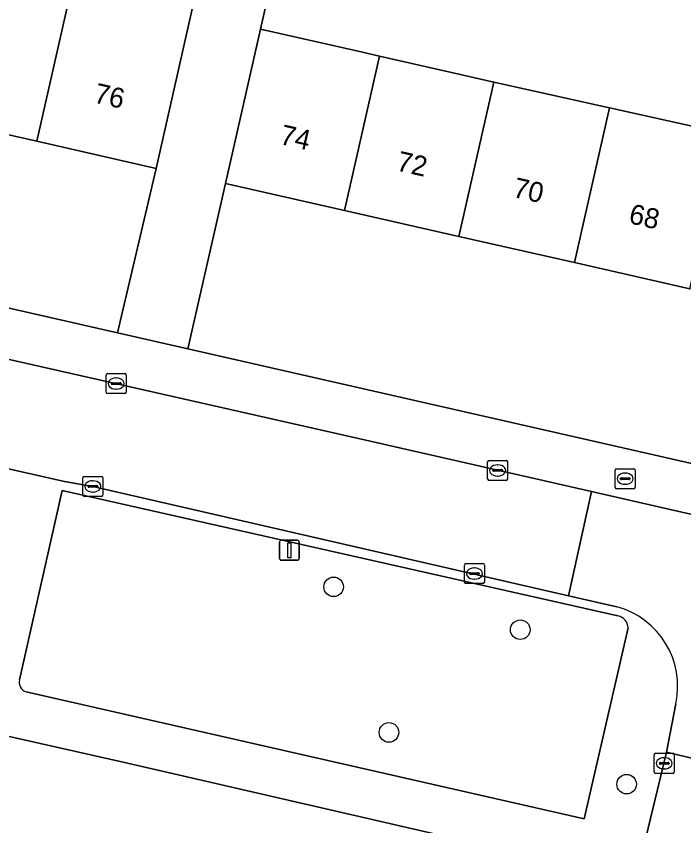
# Model space of a CAD drawing. Extents: x 163683 to 164494, y 382709 to 383872.
# Drawn here: x 163978.48 to 164011.82, y 383579.12 to 383619.56 of the extents above; entities that cross this region are included whole.
import ezdxf

# ---------------------------------------------------------------- set-up
doc = ezdxf.new("R2010")
doc.units = 0
for name, color, linetype in [('IMGEO_Boom', 7, 'Continuous'), ('IMGEO_Brandkraan', 7, 'Continuous'), ('IMGEO_Erf', 7, 'Continuous'), ('IMGEO_Groenvoorziening', 7, 'Continuous'), ('IMGEO_Kolk', 7, 'Continuous'), ('IMGEO_Lichtmast', 7, 'Continuous'), ('IMGEO_Pand', 7, 'Continuous'), ('IMGEO_Pand_nummerreeks', 7, 'Continuous'), ('IMGEO_Rijbaan_lokaal_open', 7, 'Continuous'), ('IMGEO_Voetpad_open', 7, 'Continuous')]:
    doc.layers.add(name, color=color, linetype=linetype)

msp = doc.modelspace()

# ---------------------------------------------------------------- linework, layer by layer
at = {"layer": 'IMGEO_Boom'}
for centre in [(163994.332, 383591.055), (164003.651, 383588.913), (163997.095, 383583.782), (164008.964, 383581.197)]:
    msp.add_circle(centre, 0.489, dxfattribs=at)
at = {"layer": 'IMGEO_Brandkraan'}
for p, q in [((164008.391, 383596.032), (164008.391, 383596.884)), ((164008.466, 383596.958), (164009.318, 383596.958)), ((164008.879, 383596.738), (164008.904, 383596.738)), ((164009.392, 383596.884), (164009.392, 383596.032)), ((164008.65, 383596.452), (164008.65, 383596.464)), ((164009.088, 383596.415), (164008.69, 383596.415)), ((164008.693, 383596.501), (164009.091, 383596.501)), ((164008.902, 383596.178), (164008.877, 383596.178)), ((164009.134, 383596.464), (164009.134, 383596.452)), ((164009.318, 383595.958), (164008.466, 383595.958))]:
    msp.add_line(p, q, dxfattribs=at)
for points in [[(164008.391, 383596.032), (164008.391, 383596.884)], [(164008.466, 383596.958), (164009.318, 383596.958)], [(164009.392, 383596.884), (164009.392, 383596.032)], [(164009.318, 383595.958), (164008.466, 383595.958)]]:
    msp.add_lwpolyline(points, dxfattribs=at)
for centre, radius, start, end in [((164008.468, 383596.882), 0.0765, 91.552, 178.448), ((164008.468, 383596.882), 0.0765, 91.552, 178.448), ((164009.316, 383596.882), 0.0765, 1.552, 88.448), ((164009.316, 383596.882), 0.0765, 1.552, 88.448), ((164008.69, 383596.461), 0.0403, 85.8775, 175.7526), ((164008.687, 383596.451), 0.0366, 178.938, 274.7102), ((164009.091, 383596.458), 0.043, 264.8664, 352.4533), ((164009.095, 383596.463), 0.0386, 1.7309, 96.639), ((164008.468, 383596.034), 0.0765, 181.552, 268.448), ((164008.468, 383596.034), 0.0765, 181.552, 268.448), ((164009.316, 383596.034), 0.0765, 271.552, 358.448), ((164009.316, 383596.034), 0.0765, 271.552, 358.448)]:
    msp.add_arc(centre, radius, start, end, dxfattribs=at)
for centre, major_axis, ratio, start_param, end_param in [((164008.878, 383596.458), (-0.387, 0.002), 0.722429, 4.712389, 7.853982), ((164008.903, 383596.458), (-0.39, 0.002), 0.717154, 1.570796, 4.712389)]:
    msp.add_ellipse(centre, major_axis=major_axis, ratio=ratio, start_param=start_param, end_param=end_param, dxfattribs=at)
at = {"layer": 'IMGEO_Erf'}
for points in [[(163993.91, 383633.211), (163990.673, 383618.913), (163995.55, 383617.81), (163996.624, 383617.566), (164000.221, 383616.749), (164002.337, 383616.268), (164008.112, 383614.985), (164013.888, 383613.701), (164016.226, 383613.169), (164019.72, 383612.358), (164025.425, 383611.059), (164031.194, 383609.746), (164031.708, 383612.014), (164031.858, 383612.675), (164037.629, 383611.367)], [(164006.36, 383577.041), (163999.224, 383578.756), (163983.815, 383582.296), (163947.234, 383590.533)]]:
    msp.add_lwpolyline(points, dxfattribs=at)
for points in [[(163973.732, 383614.619), (163967.958, 383615.926), (163962.185, 383617.233), (163956.411, 383618.541), (163950.637, 383619.848), (163944.863, 383621.155), (163939.089, 383622.463), (163933.13, 383623.812), (163931.349, 383615.571), (163937.413, 383614.26), (163983.538, 383603.751), (163985.467, 383611.962), (163979.506, 383613.312)], [(164029.442, 383602.015), (164023.671, 383603.324), (164017.9, 383604.634), (164012.129, 383605.943), (164006.359, 383607.252), (164000.589, 383608.561), (163994.875, 383609.858), (163988.928, 383611.207), (163987.059, 383602.949), (164039.207, 383591.068), (164041.099, 383599.37), (164035.213, 383600.706)]]:
    msp.add_lwpolyline(points, close=True, dxfattribs=at)
at = {"layer": 'IMGEO_Groenvoorziening'}
for points in [[(164008.531, 383589.61), (163980.782, 383595.866), (163978.641, 383586.411)], [(163978.979, 383585.809), (164006.843, 383579.465), (164009.039, 383589.002)]]:
    msp.add_lwpolyline(points, dxfattribs=at)
for centre, radius, start, end in [((164008.401, 383588.985), 0.638, 1.5275, 78.2318), ((163979.143, 383586.297), 0.515, 167.1793, 251.4457)]:
    msp.add_arc(centre, radius, start, end, dxfattribs=at)
at = {"layer": 'IMGEO_Kolk'}
for p, q in [((163982.972, 383600.784), (163982.972, 383601.636)), ((163983.047, 383601.71), (163983.899, 383601.71)), ((163983.46, 383601.49), (163983.485, 383601.49)), ((163983.973, 383601.636), (163983.973, 383600.784)), ((163983.231, 383601.204), (163983.231, 383601.216)), ((163983.669, 383601.167), (163983.271, 383601.167)), ((163983.274, 383601.253), (163983.672, 383601.253)), ((163983.715, 383601.216), (163983.715, 383601.204)), ((163983.899, 383600.71), (163983.047, 383600.71)), ((163983.483, 383600.93), (163983.458, 383600.93)), ((164002.023, 383596.446), (164002.023, 383597.298)), ((164002.098, 383597.372), (164002.95, 383597.372)), ((164002.511, 383597.152), (164002.536, 383597.152)), ((164003.024, 383597.298), (164003.024, 383596.446)), ((163981.883, 383596.573), (163982.735, 383596.573)), ((164002.282, 383596.866), (164002.282, 383596.878)), ((164002.72, 383596.829), (164002.322, 383596.829)), ((164002.325, 383596.915), (164002.723, 383596.915)), ((164002.534, 383596.592), (164002.509, 383596.592)), ((164002.766, 383596.878), (164002.766, 383596.866)), ((163981.808, 383595.647), (163981.808, 383596.499)), ((163982.296, 383596.353), (163982.321, 383596.353)), ((163982.809, 383596.499), (163982.809, 383595.647)), ((164002.95, 383596.372), (164002.098, 383596.372)), ((163982.067, 383596.067), (163982.067, 383596.079)), ((163982.505, 383596.03), (163982.107, 383596.03)), ((163982.11, 383596.116), (163982.508, 383596.116)), ((163982.319, 383595.793), (163982.294, 383595.793)), ((163982.551, 383596.079), (163982.551, 383596.067)), ((163982.735, 383595.573), (163981.883, 383595.573)), ((164000.862, 383591.294), (164000.862, 383592.146)), ((164000.937, 383592.22), (164001.789, 383592.22)), ((164001.863, 383592.146), (164001.863, 383591.294)), ((164001.121, 383591.714), (164001.121, 383591.726)), ((164001.164, 383591.763), (164001.562, 383591.763)), ((164001.35, 383592), (164001.375, 383592)), ((164001.605, 383591.726), (164001.605, 383591.714)), ((164001.559, 383591.677), (164001.161, 383591.677)), ((164001.373, 383591.44), (164001.348, 383591.44)), ((164001.789, 383591.22), (164000.937, 383591.22)), ((164010.342, 383581.813), (164010.342, 383582.665)), ((164010.417, 383582.739), (164011.269, 383582.739)), ((164010.83, 383582.519), (164010.855, 383582.519)), ((164011.343, 383582.665), (164011.343, 383581.813)), ((164010.601, 383582.233), (164010.601, 383582.245)), ((164011.039, 383582.196), (164010.641, 383582.196)), ((164010.644, 383582.282), (164011.042, 383582.282)), ((164011.085, 383582.245), (164011.085, 383582.233)), ((164011.269, 383581.739), (164010.417, 383581.739)), ((164010.853, 383581.959), (164010.828, 383581.959))]:
    msp.add_line(p, q, dxfattribs=at)
for points in [[(163982.972, 383600.784), (163982.972, 383601.636)], [(163983.047, 383601.71), (163983.899, 383601.71)], [(163983.973, 383601.636), (163983.973, 383600.784)], [(163983.899, 383600.71), (163983.047, 383600.71)], [(164002.023, 383596.446), (164002.023, 383597.298)], [(164002.098, 383597.372), (164002.95, 383597.372)], [(164003.024, 383597.298), (164003.024, 383596.446)], [(163981.883, 383596.573), (163982.735, 383596.573)], [(163981.808, 383595.647), (163981.808, 383596.499)], [(163982.809, 383596.499), (163982.809, 383595.647)], [(164002.95, 383596.372), (164002.098, 383596.372)], [(163982.735, 383595.573), (163981.883, 383595.573)], [(164000.862, 383591.294), (164000.862, 383592.146)], [(164000.937, 383592.22), (164001.789, 383592.22)], [(164001.863, 383592.146), (164001.863, 383591.294)], [(164001.789, 383591.22), (164000.937, 383591.22)], [(164010.342, 383581.813), (164010.342, 383582.665)], [(164010.417, 383582.739), (164011.269, 383582.739)], [(164011.343, 383582.665), (164011.343, 383581.813)], [(164011.269, 383581.739), (164010.417, 383581.739)]]:
    msp.add_lwpolyline(points, dxfattribs=at)
for centre, radius, start, end in [((163983.049, 383601.634), 0.0765, 91.552, 178.448), ((163983.049, 383601.634), 0.0765, 91.552, 178.448), ((163983.897, 383601.634), 0.0765, 1.552, 88.448), ((163983.897, 383601.634), 0.0765, 1.552, 88.448), ((163983.271, 383601.213), 0.0403, 85.8775, 175.7526), ((163983.268, 383601.203), 0.0366, 178.938, 274.7102), ((163983.672, 383601.21), 0.043, 264.8664, 352.4533), ((163983.676, 383601.215), 0.0386, 1.7309, 96.639), ((163983.049, 383600.786), 0.0765, 181.552, 268.448), ((163983.049, 383600.786), 0.0765, 181.552, 268.448), ((163983.897, 383600.786), 0.0765, 271.552, 358.448), ((163983.897, 383600.786), 0.0765, 271.552, 358.448), ((164002.1, 383597.296), 0.0765, 91.552, 178.448), ((164002.1, 383597.296), 0.0765, 91.552, 178.448), ((164002.948, 383597.296), 0.0765, 1.552, 88.448), ((164002.948, 383597.296), 0.0765, 1.552, 88.448), ((163981.885, 383596.497), 0.0765, 91.552, 178.448), ((163981.885, 383596.497), 0.0765, 91.552, 178.448), ((163982.733, 383596.497), 0.0765, 1.552, 88.448), ((163982.733, 383596.497), 0.0765, 1.552, 88.448), ((164002.322, 383596.875), 0.0403, 85.8775, 175.7526), ((164002.319, 383596.865), 0.0366, 178.938, 274.7102), ((164002.723, 383596.872), 0.043, 264.8664, 352.4533), ((164002.727, 383596.877), 0.0386, 1.7309, 96.639), ((164002.1, 383596.448), 0.0765, 181.552, 268.448), ((164002.1, 383596.448), 0.0765, 181.552, 268.448), ((164002.948, 383596.448), 0.0765, 271.552, 358.448), ((164002.948, 383596.448), 0.0765, 271.552, 358.448), ((163982.107, 383596.076), 0.0403, 85.8775, 175.7526), ((163982.104, 383596.066), 0.0366, 178.938, 274.7102), ((163982.508, 383596.073), 0.043, 264.8664, 352.4533), ((163982.512, 383596.078), 0.0386, 1.7309, 96.639), ((163981.885, 383595.649), 0.0765, 181.552, 268.448), ((163981.885, 383595.649), 0.0765, 181.552, 268.448), ((163982.733, 383595.649), 0.0765, 271.552, 358.448), ((163982.733, 383595.649), 0.0765, 271.552, 358.448), ((164000.939, 383592.144), 0.0765, 91.552, 178.448), ((164000.939, 383592.144), 0.0765, 91.552, 178.448), ((164001.787, 383592.144), 0.0765, 1.552, 88.448), ((164001.787, 383592.144), 0.0765, 1.552, 88.448), ((164001.161, 383591.723), 0.0403, 85.8775, 175.7526), ((164001.566, 383591.725), 0.0386, 1.7309, 96.639), ((164001.158, 383591.713), 0.0366, 178.938, 274.7102), ((164001.562, 383591.72), 0.043, 264.8664, 352.4533), ((164000.939, 383591.296), 0.0765, 181.552, 268.448), ((164000.939, 383591.296), 0.0765, 181.552, 268.448), ((164001.787, 383591.296), 0.0765, 271.552, 358.448), ((164001.787, 383591.296), 0.0765, 271.552, 358.448), ((164010.419, 383582.663), 0.0765, 91.552, 178.448), ((164010.419, 383582.663), 0.0765, 91.552, 178.448), ((164011.267, 383582.663), 0.0765, 1.552, 88.448), ((164011.267, 383582.663), 0.0765, 1.552, 88.448), ((164010.641, 383582.242), 0.0403, 85.8775, 175.7526), ((164010.638, 383582.232), 0.0366, 178.938, 274.7102), ((164011.042, 383582.239), 0.043, 264.8664, 352.4533), ((164011.046, 383582.244), 0.0386, 1.7309, 96.639), ((164010.419, 383581.815), 0.0765, 181.552, 268.448), ((164010.419, 383581.815), 0.0765, 181.552, 268.448), ((164011.267, 383581.815), 0.0765, 271.552, 358.448), ((164011.267, 383581.815), 0.0765, 271.552, 358.448)]:
    msp.add_arc(centre, radius, start, end, dxfattribs=at)
for centre, major_axis, ratio, start_param, end_param in [((163983.459, 383601.21), (-0.387, 0.002), 0.722429, 4.712389, 7.853982), ((163983.484, 383601.21), (-0.39, 0.002), 0.717154, 1.570796, 4.712389), ((164002.51, 383596.872), (-0.387, 0.002), 0.722429, 4.712389, 7.853982), ((164002.535, 383596.872), (-0.39, 0.002), 0.717154, 1.570796, 4.712389), ((163982.295, 383596.073), (-0.387, 0.002), 0.722429, 4.712389, 7.853982), ((163982.32, 383596.073), (-0.39, 0.002), 0.717154, 1.570796, 4.712389), ((164001.349, 383591.72), (-0.387, 0.002), 0.722429, 4.712389, 7.853982), ((164001.374, 383591.72), (-0.39, 0.002), 0.717154, 1.570796, 4.712389), ((164010.829, 383582.239), (-0.387, 0.002), 0.722429, 4.712389, 7.853982), ((164010.854, 383582.239), (-0.39, 0.002), 0.717154, 1.570796, 4.712389)]:
    msp.add_ellipse(centre, major_axis=major_axis, ratio=ratio, start_param=start_param, end_param=end_param, dxfattribs=at)
at = {"layer": 'IMGEO_Lichtmast'}
for p, q in [((163991.725, 383593.385), (163992.515, 383593.385)), ((163992.515, 383593.385), (163991.725, 383593.385)), ((163991.625, 383592.485), (163991.625, 383593.285)), ((163991.625, 383593.285), (163991.625, 383592.485)), ((163992.615, 383593.285), (163992.615, 383592.485)), ((163992.615, 383592.485), (163992.615, 383593.285)), ((163992.515, 383592.385), (163991.725, 383592.385)), ((163991.725, 383592.385), (163992.515, 383592.385))]:
    msp.add_line(p, q, dxfattribs=at)
msp.add_lwpolyline([(163992.045, 383593.26), (163992.195, 383593.26), (163992.195, 383592.51), (163992.045, 383592.51), (163992.045, 383593.26)], dxfattribs=at)
for centre, start, end in [((163991.725, 383593.285), 90, 180), ((163991.725, 383593.285), 90, 180), ((163992.515, 383593.285), 0, 90), ((163992.515, 383593.285), 360, 90), ((163991.725, 383592.485), 180, 270), ((163991.725, 383592.485), 180, 270), ((163992.515, 383592.485), 270, 0), ((163992.515, 383592.485), 270, 0)]:
    msp.add_arc(centre, 0.1, start, end, dxfattribs=at)
at = {"layer": 'IMGEO_Pand'}
for points in [[(163981.374, 383621.563), (163975.6, 383622.87), (163975.275, 383621.436), (163973.732, 383614.619), (163979.506, 383613.312)], [(163987.335, 383620.213), (163981.374, 383621.563), (163979.506, 383613.312), (163985.467, 383611.962)], [(163996.624, 383617.566), (163995.55, 383617.81), (163990.673, 383618.913), (163988.928, 383611.207), (163994.875, 383609.858)], [(163996.624, 383617.566), (163994.875, 383609.858), (164000.589, 383608.561), (164002.337, 383616.268), (164000.221, 383616.749)], [(164008.112, 383614.985), (164002.337, 383616.268), (164000.589, 383608.561), (164006.359, 383607.252)], [(164013.888, 383613.701), (164008.112, 383614.985), (164006.359, 383607.252), (164012.129, 383605.943)]]:
    msp.add_lwpolyline(points, close=True, dxfattribs=at)
at = {"layer": 'IMGEO_Rijbaan_lokaal_open'}
for points in [[(163954.793, 383607.698), (163953.629, 383602.473), (163956.893, 383601.79), (163977.793, 383597.018), (163980.892, 383596.32), (163982.309, 383596.073), (164006.058, 383590.612), (164007.208, 383595.816), (163995.567, 383598.474)], [(163996.386, 383502.1), (163996.435, 383502.317), (163997.525, 383507.217), (163999.26, 383514.63), (164013.279, 383576.218), (164014.604, 383581.937), (164010.952, 383582.804), (164009.59, 383577.14), (164009.525, 383576.891), (164003.511, 383550.059), (163995.536, 383515.476), (163993.853, 383508.085), (163993.3, 383505.876), (163990.186, 383492.109), (163993.929, 383491.262)]]:
    msp.add_lwpolyline(points, close=True, dxfattribs=at)
for points in [[(164019.949, 383587.386), (164022.342, 383586.843), (164023.436, 383592.112), (164007.208, 383595.816), (164006.058, 383590.612), (164008.472, 383590.057)], [(164011.418, 383585.218), (164010.952, 383582.804), (164014.604, 383581.937), (164015.16, 383584.338)]]:
    msp.add_lwpolyline(points, dxfattribs=at)
msp.add_arc((164007.412, 383586.096), 4.101, 347.6413, 75.0251, dxfattribs=at)
at = {"layer": 'IMGEO_Voetpad_open'}
for points in [[(163975.204, 383639.973), (163979.263, 383639.051), (163983.214, 383638.154), (163986.849, 383637.355), (163990.906, 383636.437), (163990.351, 383633.989), (163987.759, 383622.087), (163987.335, 383620.213), (163985.467, 383611.962), (163983.538, 383603.751), (163987.059, 383602.949), (163988.928, 383611.207), (163990.673, 383618.913), (163993.91, 383633.211), (163994.466, 383635.668), (163996.494, 383635.209), (163996.811, 383636.605), (164000.621, 383653.954)], [(164092.03, 383579.165), (164089.3, 383579.655), (164042.702, 383590.272), (164039.207, 383591.068), (163987.059, 383602.949), (163983.538, 383603.751), (163937.413, 383614.26)], [(163936.417, 383611.838), (163954.793, 383607.698), (163995.567, 383598.474), (164007.208, 383595.816), (164023.436, 383592.112), (164077.37, 383579.801), (164079.252, 383579.014), (164080.667, 383577.751), (164081.707, 383576.503), (164087.406, 383569.659)], [(164008.472, 383590.057), (164006.058, 383590.612), (163982.309, 383596.073), (163980.892, 383596.32), (163977.793, 383597.018), (163956.893, 383601.79), (163953.629, 383602.473), (163950.073, 383603.107)], [(163978.641, 383586.411), (163980.782, 383595.866), (164008.531, 383589.61)], [(163947.234, 383590.533), (163983.815, 383582.296), (163999.224, 383578.756), (164006.36, 383577.041), (164009.22, 383576.32)], [(164009.039, 383589.002), (164006.843, 383579.465), (163978.979, 383585.809)], [(164009.525, 383576.891), (164009.59, 383577.14), (164010.952, 383582.804), (164011.418, 383585.218)]]:
    msp.add_lwpolyline(points, dxfattribs=at)
for centre, radius, start, end in [((164007.412, 383586.096), 4.101, 347.6413, 75.0251), ((164008.401, 383588.985), 0.638, 1.5275, 78.2318), ((163979.143, 383586.297), 0.515, 167.1793, 251.4457)]:
    msp.add_arc(centre, radius, start, end, dxfattribs=at)

# ---------------------------------------------------------------- texts
at = {"layer": 'IMGEO_Pand_nummerreeks'}
for s, rotation, p in [('76', 347.2402, (163982.31, 383615.26)), ('74', 347.2178, (163991.595, 383613.186)), ('72', 347.2178, (163997.423, 383611.864)), ('70', 347.2173, (164003.238, 383610.545)), ('68', 347.2173, (164009.025, 383609.232))]:
    msp.add_text(s, height=1, rotation=rotation, dxfattribs=at).set_placement(p)

doc.saveas('drawing.dxf')
